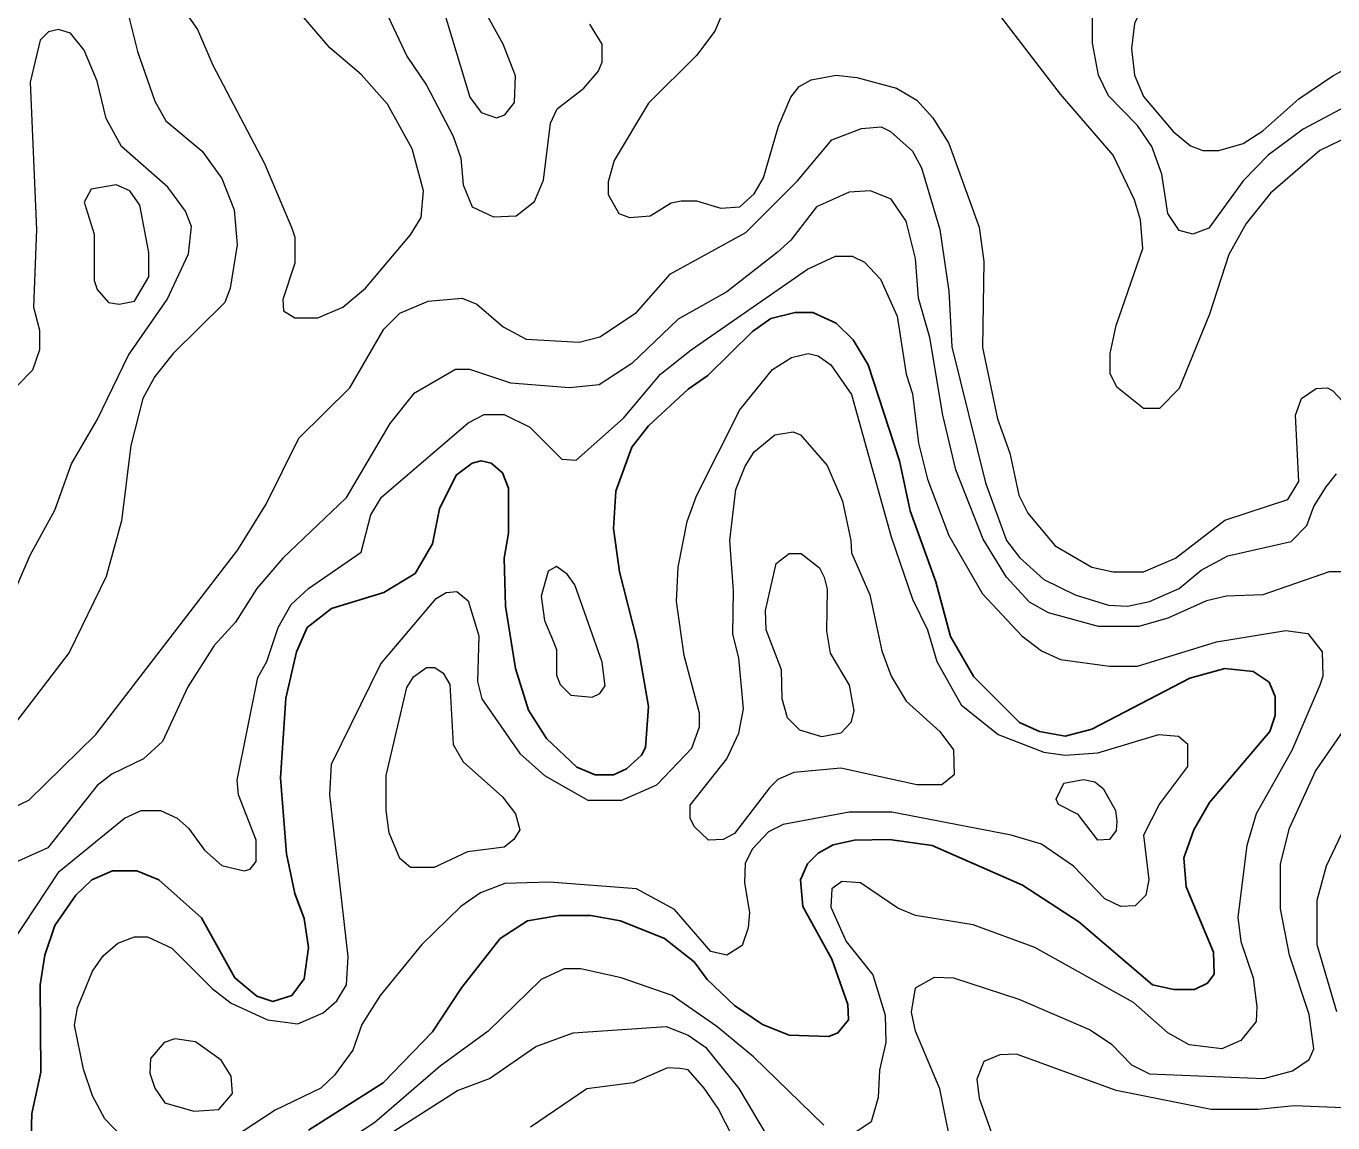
# Model space of a CAD drawing. Extents: x 577 to 602.9, y 7483.8 to 7511.6.
# Drawn here: x 592.63 to 593.996, y 7487.785 to 7488.932 of the extents above; entities that cross this region are included whole.
import ezdxf

# ---------------------------------------------------------------- set-up
doc = ezdxf.new("R2010")
doc.units = 0
doc.header["$LTSCALE"] = 0.032
doc.layers.add('1', color=7, linetype='Continuous', lineweight=25)
doc.layers.add('2', color=7, linetype='Continuous', lineweight=13)

msp = doc.modelspace()

# ---------------------------------------------------------------- linework, layer by layer
at = {"layer": '1'}
for points in [[(593.2688, 7488.2892), (593.2505, 7488.3616), (593.2441, 7488.4069), (593.2465, 7488.4459), (593.2632, 7488.492), (593.2807, 7488.5143), (593.322, 7488.5524), (593.3427, 7488.5667), (593.3896, 7488.6129), (593.4087, 7488.6264), (593.4342, 7488.6327), (593.4524, 7488.6327), (593.4771, 7488.6216), (593.4946, 7488.6041), (593.5105, 7488.5779), (593.5431, 7488.4777), (593.5542, 7488.4252), (593.5813, 7488.3512), (593.5964, 7488.294), (593.621, 7488.2518), (593.6687, 7488.2041), (593.6894, 7488.1946), (593.7164, 7488.1898), (593.7443, 7488.197), (593.8469, 7488.2503), (593.8834, 7488.2606), (593.9129, 7488.2574), (593.9296, 7488.2463), (593.9359, 7488.2312), (593.9359, 7488.2113), (593.9303, 7488.1946), (593.8675, 7488.1206), (593.8508, 7488.092), (593.8405, 7488.0626), (593.8429, 7488.0324), (593.8715, 7487.964), (593.8723, 7487.9409), (593.8651, 7487.9314), (593.8516, 7487.925), (593.8302, 7487.925), (593.8079, 7487.9298), (593.7308, 7487.9958), (593.6719, 7488.034), (593.5773, 7488.0753), (593.5328, 7488.0817), (593.4962, 7488.0809), (593.4739, 7488.0761), (593.458, 7488.0674), (593.4469, 7488.0562), (593.4397, 7488.0395), (593.4421, 7488.0117), (593.4723, 7487.9568), (593.489, 7487.9091), (593.4898, 7487.8932), (593.4787, 7487.8797), (593.4691, 7487.8757), (593.4278, 7487.8773), (593.4, 7487.8884), (593.3705, 7487.9083), (593.3419, 7487.9354), (593.3284, 7487.9537), (593.2974, 7487.9783), (593.2513, 7487.9966), (593.2203, 7488.0022), (593.1869, 7488.0022), (593.1543, 7487.9966), (593.1256, 7487.9783), (593.0851, 7487.9266), (593.0549, 7487.8805), (593.0032, 7487.8272), (592.9252, 7487.7779)], [(592.635, 7487.7708), (592.6358, 7487.7954), (592.6453, 7487.8384), (592.6445, 7487.9298), (592.6493, 7487.9608), (592.6597, 7487.9918), (592.6819, 7488.0236), (592.6986, 7488.0395), (592.7201, 7488.0491), (592.7455, 7488.0491), (592.7686, 7488.0395), (592.8131, 7487.9998), (592.8481, 7487.937), (592.8712, 7487.9179), (592.8879, 7487.9123), (592.9078, 7487.9187), (592.9205, 7487.9362), (592.9252, 7487.9688), (592.9205, 7487.999), (592.9109, 7488.0252), (592.9022, 7488.0666), (592.8958, 7488.1461), (592.9014, 7488.2296), (592.9125, 7488.2781), (592.9237, 7488.3035), (592.9491, 7488.3234), (593.004, 7488.3401), (593.0366, 7488.36), (593.0549, 7488.391), (593.062, 7488.4276), (593.0795, 7488.4626), (593.0962, 7488.4753), (593.1058, 7488.4777), (593.1161, 7488.4753), (593.128, 7488.465), (593.1344, 7488.449), (593.1344, 7488.4021), (593.1296, 7488.3759), (593.1312, 7488.3258), (593.1415, 7488.2606), (593.1551, 7488.2169), (593.1741, 7488.1874), (593.2059, 7488.1572), (593.225, 7488.1493), (593.2441, 7488.1493), (593.2576, 7488.1556), (593.2735, 7488.1699), (593.2775, 7488.1779), (593.2807, 7488.2208), (593.2688, 7488.2892)]]:
    msp.add_lwpolyline(points, dxfattribs=at)
at = {"layer": '2'}
for points in [[(592.9849, 7489.1536), (593.0103, 7489.0812), (593.0286, 7489.0558), (593.0453, 7489.0184), (593.0938, 7488.8578), (593.1058, 7488.8419), (593.1217, 7488.8363), (593.1304, 7488.8395), (593.1407, 7488.8522), (593.1415, 7488.88), (593.1288, 7488.9134), (593.1058, 7488.9548), (593.0906, 7489.0041), (593.0883, 7489.0693), (593.0954, 7489.1194), (593.0906, 7489.1401), (593.0763, 7489.1552), (593.0143, 7489.1838), (592.9944, 7489.183), (592.9857, 7489.1766), (592.9825, 7489.1711)], [(592.6907, 7488.748), (592.701, 7488.7146), (592.701, 7488.6661), (592.7042, 7488.6566), (592.7161, 7488.6431), (592.7272, 7488.6415), (592.7432, 7488.6447), (592.7583, 7488.6701), (592.7583, 7488.6956), (592.7487, 7488.7449), (592.7384, 7488.76), (592.7241, 7488.7663), (592.6978, 7488.7616)], [(593.4922, 7488.3942), (593.493, 7488.3815), (593.5121, 7488.3377), (593.5248, 7488.2789), (593.5344, 7488.2526), (593.5503, 7488.2264), (593.5852, 7488.1946), (593.5996, 7488.1755), (593.6003, 7488.1493), (593.5876, 7488.1389), (593.5614, 7488.1389), (593.4819, 7488.1564), (593.4326, 7488.1517), (593.4159, 7488.1445), (593.4071, 7488.1357), (593.3705, 7488.088), (593.3586, 7488.0817), (593.3435, 7488.0809), (593.3284, 7488.0952), (593.3244, 7488.1039), (593.3244, 7488.1175), (593.3626, 7488.166), (593.3753, 7488.193), (593.3801, 7488.2184), (593.3753, 7488.2717), (593.369, 7488.2964), (593.3697, 7488.3417), (593.3658, 7488.3942), (593.3721, 7488.4475), (593.3817, 7488.4721), (593.3912, 7488.4872), (593.4127, 7488.5047), (593.4318, 7488.5079), (593.4397, 7488.5047), (593.4676, 7488.4729), (593.4835, 7488.4355)], [(593.4668, 7488.2996), (593.4707, 7488.2765), (593.4906, 7488.2431), (593.4954, 7488.2161), (593.4922, 7488.2041), (593.4819, 7488.193), (593.462, 7488.189), (593.4389, 7488.1962), (593.4262, 7488.2089), (593.4206, 7488.2288), (593.4198, 7488.259), (593.4039, 7488.3011), (593.4031, 7488.321), (593.4143, 7488.3703), (593.4278, 7488.3807), (593.4405, 7488.3807), (593.4596, 7488.3656), (593.4644, 7488.356), (593.4676, 7488.3433)], [(593.1813, 7488.2884), (593.1845, 7488.2805), (593.1845, 7488.2534), (593.1884, 7488.2439), (593.1996, 7488.2328), (593.2218, 7488.2304), (593.2298, 7488.2343), (593.2354, 7488.2423), (593.2322, 7488.267), (593.2036, 7488.3481), (593.1956, 7488.3592), (593.1845, 7488.3671), (593.1757, 7488.3624), (593.1686, 7488.3361), (593.1718, 7488.3107)], [(593.0867, 7488.1628), (593.128, 7488.1262), (593.1415, 7488.1087), (593.1463, 7488.092), (593.1399, 7488.0817), (593.1296, 7488.0737), (593.0914, 7488.069), (593.0564, 7488.0523), (593.0318, 7488.0523), (593.0207, 7488.0618), (593.0095, 7488.0888), (593.0064, 7488.1119), (593.0064, 7488.1485), (593.0278, 7488.2407), (593.035, 7488.2518), (593.0485, 7488.2614), (593.0572, 7488.2614), (593.066, 7488.2558), (593.0731, 7488.2439), (593.0763, 7488.1811)], [(593.7705, 7488.1008), (593.7697, 7488.0912), (593.7626, 7488.0817), (593.7506, 7488.0809), (593.73, 7488.1079), (593.7093, 7488.1183), (593.7069, 7488.1238), (593.7149, 7488.1405), (593.7355, 7488.1445), (593.7475, 7488.1421), (593.7562, 7488.135), (593.7689, 7488.1119)], [(592.7646, 7487.8217), (592.775, 7487.8065), (592.8052, 7487.7978), (592.8314, 7487.7994), (592.8457, 7487.8161), (592.8441, 7487.8344), (592.8338, 7487.8511), (592.8068, 7487.8702), (592.7853, 7487.8733), (592.7742, 7487.8694), (592.7598, 7487.8527), (592.7591, 7487.8376)]]:
    msp.add_lwpolyline(points, close=True, dxfattribs=at)
for points in [[(594.0202, 7488.8538), (593.9653, 7488.8244), (593.9288, 7488.7973), (593.9025, 7488.7703), (593.8667, 7488.721), (593.85, 7488.7146), (593.8357, 7488.7186), (593.8238, 7488.7361), (593.8174, 7488.7775), (593.8071, 7488.8061), (593.792, 7488.8283), (593.7618, 7488.8594), (593.7514, 7488.8808), (593.7451, 7488.9142), (593.7451, 7488.9444), (593.7475, 7488.9762), (593.7538, 7489.0009), (593.7856, 7489.0486), (593.8302, 7489.0868), (593.897, 7489.1265), (593.9423, 7489.1385)], [(594.0091, 7489.0915), (593.9892, 7489.0852), (593.9272, 7489.0772), (593.8954, 7489.0645), (593.8787, 7489.0494), (593.8469, 7488.9993), (593.8023, 7488.9635), (593.7888, 7488.9349), (593.7856, 7488.9087), (593.7888, 7488.8808), (593.7983, 7488.8586), (593.8294, 7488.822), (593.8476, 7488.8069), (593.8604, 7488.8021), (593.8771, 7488.8021), (593.9025, 7488.8093), (593.9232, 7488.8228), (593.9606, 7488.8562), (593.9963, 7488.88), (594.0194, 7488.8928)], [(592.7257, 7488.9882), (592.7463, 7488.9055), (592.7646, 7488.8538), (592.7758, 7488.8331), (592.8139, 7488.8013), (592.8346, 7488.7727), (592.8473, 7488.7401), (592.8505, 7488.7035), (592.8433, 7488.6582), (592.8378, 7488.6431), (592.7837, 7488.5898), (592.7646, 7488.5659), (592.7519, 7488.5429), (592.7392, 7488.4936), (592.7296, 7488.4149), (592.7137, 7488.3568), (592.6748, 7488.2773), (592.5984, 7488.1779)], [(594.0369, 7488.8283), (593.9828, 7488.8021), (593.9311, 7488.7576), (593.9057, 7488.7258), (593.8874, 7488.6932), (593.8675, 7488.6311), (593.8357, 7488.5532), (593.815, 7488.5325), (593.7983, 7488.5325), (593.7705, 7488.5548), (593.7634, 7488.5691), (593.7634, 7488.5898), (593.7697, 7488.6192), (593.7976, 7488.6995), (593.7952, 7488.7297), (593.7888, 7488.7504), (593.7665, 7488.7973), (593.7117, 7488.8609), (593.6202, 7488.9802)], [(592.7837, 7488.9651), (592.8091, 7488.9285), (592.8251, 7488.8912), (592.8791, 7488.7886), (592.9078, 7488.721), (592.9109, 7488.7115), (592.9109, 7488.6844), (592.8982, 7488.6463), (592.899, 7488.6343), (592.9109, 7488.6272), (592.9348, 7488.6272), (592.961, 7488.6383), (592.9849, 7488.6582), (593.0318, 7488.7138), (593.0429, 7488.7321), (593.0453, 7488.76), (593.0334, 7488.8037), (593.0079, 7488.8506), (592.9801, 7488.8816), (592.9475, 7488.9095), (592.9078, 7488.9556)], [(593.0024, 7488.9548), (593.0278, 7488.9007), (593.0485, 7488.8705), (593.0763, 7488.8172), (593.0843, 7488.7942), (593.0867, 7488.7663), (593.0962, 7488.7433), (593.1185, 7488.7329), (593.1423, 7488.7337), (593.1614, 7488.7488), (593.171, 7488.7711), (593.1781, 7488.8307), (593.1853, 7488.8458), (593.2131, 7488.8673), (593.2282, 7488.8848), (593.2322, 7488.8943), (593.2322, 7488.9134), (593.2195, 7488.9341)], [(593.3626, 7488.9564), (593.3499, 7488.9269), (593.3308, 7488.9015), (593.2807, 7488.8514), (593.2449, 7488.7918), (593.2385, 7488.7695), (593.2385, 7488.756), (593.2497, 7488.7361), (593.2608, 7488.7321), (593.2823, 7488.7337), (593.3045, 7488.7472), (593.3149, 7488.7496), (593.3308, 7488.7496), (593.3562, 7488.7417), (593.3761, 7488.7433), (593.3912, 7488.7568), (593.4008, 7488.7735), (593.4167, 7488.8276), (593.4294, 7488.8578), (593.4381, 7488.8689), (593.4509, 7488.8761), (593.4771, 7488.8808), (593.4986, 7488.8784), (593.5399, 7488.8673), (593.5614, 7488.8546), (593.5781, 7488.8363), (593.5948, 7488.8093), (593.6266, 7488.7218), (593.6314, 7488.686), (593.6298, 7488.5962), (593.6457, 7488.5214), (593.6584, 7488.4856), (593.6679, 7488.4419), (593.6775, 7488.4228), (593.7061, 7488.3886), (593.7443, 7488.3663), (593.7665, 7488.3616), (593.7983, 7488.3616), (593.8317, 7488.3759), (593.8834, 7488.4156), (593.9494, 7488.4371), (593.9606, 7488.4562), (593.9574, 7488.5254), (593.9637, 7488.5429), (593.9789, 7488.5532), (593.9908, 7488.554), (593.9963, 7488.5508), (594.0218, 7488.5238)], [(592.7137, 7488.8355), (592.7042, 7488.8745), (592.6907, 7488.9071), (592.6764, 7488.9246), (592.6636, 7488.9285), (592.6533, 7488.9262), (592.6445, 7488.9174), (592.6342, 7488.8737), (592.6406, 7488.7194), (592.6374, 7488.6383), (592.6438, 7488.6144), (592.6438, 7488.5938), (592.6366, 7488.5723), (592.6207, 7488.5564)], [(592.5992, 7488.2988), (592.6342, 7488.3791), (592.6597, 7488.426), (592.6772, 7488.4745), (592.7042, 7488.5206), (592.7368, 7488.5882), (592.7773, 7488.6463), (592.7996, 7488.694), (592.8028, 7488.7226), (592.7964, 7488.7385), (592.7781, 7488.7639), (592.7296, 7488.8061), (592.7137, 7488.8355)], [(593.2083, 7488.6017), (593.2298, 7488.6073), (593.268, 7488.6327), (593.3037, 7488.6733), (593.3825, 7488.7162), (593.4365, 7488.7703), (593.4723, 7488.8132), (593.5033, 7488.8252), (593.524, 7488.8268), (593.5336, 7488.822), (593.5566, 7488.8013), (593.5662, 7488.7838), (593.5852, 7488.7194), (593.5948, 7488.655), (593.598, 7488.5969), (593.633, 7488.4546), (593.6552, 7488.3942), (593.6687, 7488.3767), (593.6942, 7488.3536), (593.7268, 7488.3377), (593.7618, 7488.3266), (593.7817, 7488.3258), (593.8047, 7488.3306), (593.8357, 7488.3441), (593.8588, 7488.3632), (593.8866, 7488.3783), (593.9526, 7488.3934), (593.9693, 7488.4101), (593.9765, 7488.43), (593.9892, 7488.4506), (594.0003, 7488.4642)], [(593.885, 7488.3361), (593.8643, 7488.3314), (593.8238, 7488.3131), (593.7936, 7488.3043), (593.7514, 7488.3043), (593.699, 7488.3186), (593.6791, 7488.3298), (593.6552, 7488.356), (593.6306, 7488.3958), (593.6019, 7488.4681), (593.5884, 7488.5254), (593.5749, 7488.6065), (593.563, 7488.6478), (593.5598, 7488.6892), (593.5503, 7488.7282), (593.5344, 7488.7512), (593.5129, 7488.76), (593.4906, 7488.7584), (593.4564, 7488.7433), (593.4294, 7488.7083), (593.4151, 7488.6956), (593.3626, 7488.6542), (593.3117, 7488.6256), (593.2632, 7488.5795), (593.229, 7488.5572), (593.198, 7488.554), (593.1368, 7488.5588), (593.0938, 7488.5731), (593.0787, 7488.5731), (593.035, 7488.5476), (593.0103, 7488.5166), (592.9642, 7488.4387), (592.8982, 7488.3759), (592.8712, 7488.3441), (592.8489, 7488.3091), (592.8266, 7488.2844), (592.7988, 7488.2415), (592.7726, 7488.1843), (592.7527, 7488.166), (592.7193, 7488.1501), (592.7042, 7488.1381), (592.6525, 7488.0729), (592.6008, 7488.0499)], [(592.6016, 7487.9537), (592.6644, 7488.0483), (592.7328, 7488.1039), (592.7503, 7488.1119), (592.7702, 7488.1119), (592.7877, 7488.1039), (592.7996, 7488.0936), (592.8163, 7488.0705), (592.8346, 7488.0546), (592.8577, 7488.0491), (592.864, 7488.0507), (592.8704, 7488.0586), (592.8704, 7488.0809), (592.8521, 7488.1286), (592.8505, 7488.1437), (592.872, 7488.251), (592.8815, 7488.2677), (592.8934, 7488.3035), (592.907, 7488.3274), (592.9252, 7488.3441), (592.9801, 7488.3823), (592.9904, 7488.4212), (593.0016, 7488.4395), (593.0922, 7488.5174), (593.1089, 7488.5262), (593.1296, 7488.5262), (593.1566, 7488.5127), (593.19, 7488.4793), (593.2051, 7488.4785), (593.2544, 7488.5222), (593.2934, 7488.5683), (593.3252, 7488.5938), (593.4469, 7488.6781), (593.4763, 7488.6916), (593.4938, 7488.6916), (593.5065, 7488.6852), (593.5232, 7488.6677), (593.5407, 7488.6288), (593.5503, 7488.5683), (593.5566, 7488.5476), (593.563, 7488.496), (593.5725, 7488.4586), (593.5948, 7488.3997), (593.6298, 7488.3385), (593.6711, 7488.2948), (593.6918, 7488.2789), (593.7117, 7488.2701)], [(592.608, 7488.1111), (592.6326, 7488.123), (592.7026, 7488.1914), (592.8513, 7488.3846), (592.8807, 7488.4323), (592.9149, 7488.5015), (592.9682, 7488.554), (593.004, 7488.6152), (593.0207, 7488.6319), (593.0501, 7488.6447), (593.0859, 7488.6478), (593.101, 7488.6415), (593.1288, 7488.6176), (593.1527, 7488.6049), (593.2083, 7488.6017)], [(593.1718, 7488.1485), (593.2171, 7488.123), (593.2529, 7488.123), (593.2894, 7488.1389), (593.326, 7488.1771), (593.334, 7488.1994), (593.334, 7488.2137), (593.3181, 7488.2741), (593.3101, 7488.3306), (593.3117, 7488.3663), (593.3212, 7488.4141), (593.3308, 7488.4411), (593.3761, 7488.531), (593.4103, 7488.5731), (593.4302, 7488.5858), (593.4477, 7488.5898), (593.458, 7488.5874), (593.4715, 7488.5779), (593.493, 7488.5469), (593.5344, 7488.3982), (593.5566, 7488.333), (593.5725, 7488.3011), (593.5821, 7488.2677), (593.6075, 7488.2224), (593.6465, 7488.1914), (593.6942, 7488.1731), (593.7164, 7488.1699), (593.7506, 7488.1723), (593.8143, 7488.1914), (593.8349, 7488.1898), (593.8445, 7488.1819), (593.8445, 7488.158), (593.815, 7488.119), (593.7983, 7488.0864), (593.8039, 7488.0395), (593.8007, 7488.0236), (593.7896, 7488.0125), (593.7745, 7488.0117), (593.7578, 7488.0197), (593.7252, 7488.0538), (593.6918, 7488.0769), (593.66, 7488.0864), (593.5351, 7488.1103), (593.4906, 7488.1103), (593.4214, 7488.0976), (593.4063, 7488.0896), (593.3896, 7488.0721), (593.3817, 7488.057), (593.3809, 7488.0364), (593.3864, 7488.0053), (593.3849, 7487.9894), (593.3785, 7487.9711), (593.3626, 7487.9608), (593.3459, 7487.9648), (593.3077, 7488.0085), (593.268, 7488.03), (593.1773, 7488.0371), (593.1304, 7488.0356), (593.105, 7488.026), (593.0843, 7488.0117), (593.0437, 7487.9719), (593, 7487.9187), (592.9809, 7487.8884), (592.9714, 7487.8614), (592.9523, 7487.8352), (592.938, 7487.8217), (592.8903, 7487.7986), (592.8354, 7487.7628)], [(594.0592, 7488.3616), (593.9924, 7488.3616), (593.9232, 7488.3377), (593.885, 7488.3361)], [(592.7296, 7487.7716), (592.7121, 7487.7898), (592.6994, 7487.8137), (592.6899, 7487.8415), (592.6803, 7487.8877), (592.6835, 7487.9059), (592.6994, 7487.9441), (592.7105, 7487.96), (592.7257, 7487.9735), (592.7432, 7487.9799), (592.7567, 7487.9799), (592.7821, 7487.968), (592.8243, 7487.9258), (592.8441, 7487.9107), (592.8823, 7487.8932), (592.9141, 7487.8892), (592.9404, 7487.9004), (592.9547, 7487.9131), (592.965, 7487.9298), (592.9666, 7487.9592), (592.9475, 7488.1286), (592.9491, 7488.1604), (593.0008, 7488.2654), (593.0588, 7488.3337), (593.0692, 7488.3401), (593.0803, 7488.3409), (593.0922, 7488.3314), (593.1034, 7488.2948)], [(593.7117, 7488.2701), (593.7626, 7488.263), (593.792, 7488.263), (593.8747, 7488.2884), (593.947, 7488.3003), (593.9701, 7488.2972), (593.9852, 7488.2781), (593.986, 7488.2526), (593.9828, 7488.2431), (593.9534, 7488.1747), (593.916, 7488.1087), (593.9065, 7488.0753), (593.897, 7488.0006), (593.9001, 7487.9751), (593.9129, 7487.937), (593.9168, 7487.9067), (593.916, 7487.8916), (593.9001, 7487.8717), (593.8803, 7487.863), (593.8461, 7487.867), (593.8238, 7487.8797), (593.788, 7487.9115), (593.6846, 7487.9688), (593.6202, 7487.9926), (593.5598, 7488.0022), (593.5415, 7488.0101), (593.5025, 7488.0364), (593.4827, 7488.0379), (593.4723, 7488.03), (593.4715, 7488.0109), (593.4874, 7487.9751), (593.5153, 7487.9401), (593.528, 7487.898), (593.5288, 7487.8694), (593.5224, 7487.8407), (593.5208, 7487.8121), (593.5137, 7487.7867), (593.4986, 7487.7763)], [(593.1034, 7488.2948), (593.1018, 7488.2471), (593.1065, 7488.2288), (593.1463, 7488.1715), (593.1718, 7488.1485)], [(593.6011, 7487.7429), (593.5852, 7487.8209), (593.5598, 7487.8813), (593.5558, 7487.9012), (593.5598, 7487.9266), (593.5797, 7487.9377), (593.5996, 7487.937), (593.6679, 7487.9147), (593.7427, 7487.8829), (593.765, 7487.8678), (593.7856, 7487.8463), (593.8047, 7487.8368), (593.924, 7487.832), (593.9542, 7487.8399), (593.9717, 7487.8519), (593.9765, 7487.863), (593.9717, 7487.8988), (593.951, 7487.9608), (593.9415, 7488.0093), (593.9415, 7488.0562), (593.951, 7488.0936), (593.9781, 7488.1532), (594.0266, 7488.2232)], [(594.0178, 7488.1143), (593.9892, 7488.0538), (593.9796, 7488.0181), (593.9796, 7487.9719), (594.0003, 7487.902)], [(593.4641, 7487.783), (593.3906, 7487.8547), (593.3523, 7487.8861), (593.3053, 7487.9187), (593.2521, 7487.937), (593.2099, 7487.9465), (593.1924, 7487.9465), (593.1686, 7487.9354), (593.1129, 7487.8813), (593.0628, 7487.8447), (592.9944, 7487.7859), (592.895, 7487.7207)], [(592.9237, 7487.7191), (593.0811, 7487.8193), (593.1145, 7487.832), (593.163, 7487.8654), (593.202, 7487.8797), (593.299, 7487.8861), (593.322, 7487.8773), (593.3403, 7487.8646), (593.375, 7487.8214), (593.4047, 7487.7716)], [(594.0329, 7487.8002), (593.9558, 7487.8034), (593.9184, 7487.7994), (593.8691, 7487.7994), (593.7697, 7487.8193), (593.6656, 7487.8574), (593.6481, 7487.8566), (593.6314, 7487.8495), (593.6242, 7487.8312), (593.6266, 7487.8113), (593.6489, 7487.7485)], [(593.3769, 7487.7549), (593.3536, 7487.8006), (593.3388, 7487.8216), (593.3221, 7487.8411), (593.3133, 7487.8423), (593.3006, 7487.8431), (593.2648, 7487.8272), (593.2163, 7487.8209), (593.1574, 7487.7811)]]:
    msp.add_lwpolyline(points, dxfattribs=at)

doc.saveas('drawing.dxf')
